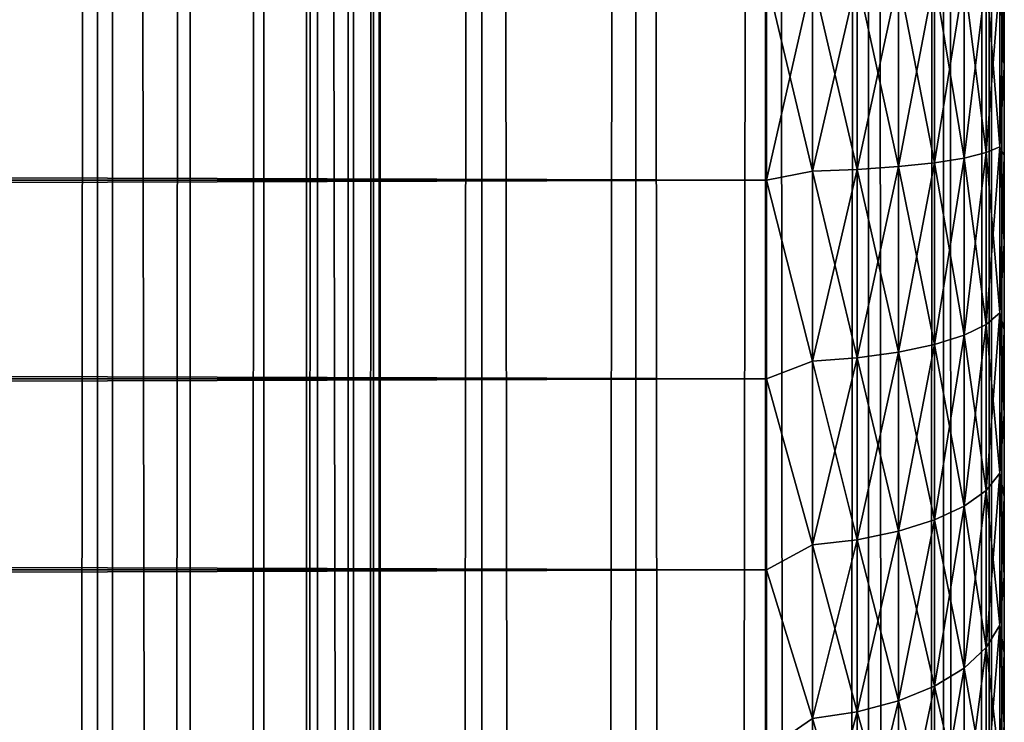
# Model space of a CAD drawing. Extents: x -265 to 265, y 0 to 1027.
# Tile 269 of 295: x 256.72 to 265, y 853.74 to 859.65. Entities that reach past the tile are written whole.
import ezdxf

# ---------------------------------------------------------------- set-up
doc = ezdxf.new("R2010")
doc.units = 0
doc.header["$LTSCALE"] = 41.718519
for name, color, linetype in [('103', 7, 'CONTINUOUS'), ('104', 7, 'CONTINUOUS'), ('12', 7, 'CONTINUOUS'), ('16', 7, 'CONTINUOUS'), ('9', 7, 'CONTINUOUS')]:
    doc.layers.add(name, color=color, linetype=linetype)

msp = doc.modelspace()

# ---------------------------------------------------------------- linework, layer by layer
at = {"layer": '103', "color": 7, "linetype": 'CONTINUOUS'}
for points in [[(255.7403, 1, 13.8582), (257.5, 1, 12.9904), (255.7403, 1019, 13.8582), (255.7403, 1, 13.8582)], [(255.7403, 1019, 13.8582), (257.5, 1, 12.9904), (257.5, 1019, 12.9904), (255.7403, 1019, 13.8582)], [(257.5, 1, 12.9904), (259.1314, 1, 11.9003), (257.5, 1019, 12.9904), (257.5, 1, 12.9904)], [(257.5, 1019, 12.9904), (259.1314, 1, 11.9003), (259.1314, 1019, 11.9003), (257.5, 1019, 12.9904)], [(259.1314, 1, 11.9003), (260.6066, 1, 10.6066), (259.1314, 1019, 11.9003), (259.1314, 1, 11.9003)], [(259.1314, 1019, 11.9003), (260.6066, 1, 10.6066), (260.6066, 1019, 10.6066), (259.1314, 1019, 11.9003)], [(260.6066, 1, 10.6066), (261.9003, 1, 9.1314), (260.6066, 1019, 10.6066), (260.6066, 1, 10.6066)], [(260.6066, 1019, 10.6066), (261.9003, 1, 9.1314), (261.9003, 1019, 9.1314), (260.6066, 1019, 10.6066)], [(261.9003, 1, 9.1314), (262.9904, 1, 7.5), (261.9003, 1019, 9.1314), (261.9003, 1, 9.1314)], [(261.9003, 1019, 9.1314), (262.9904, 1, 7.5), (262.9904, 1019, 7.5), (261.9003, 1019, 9.1314)], [(262.9904, 1, 7.5), (263.8582, 1, 5.7403), (262.9904, 1019, 7.5), (262.9904, 1, 7.5)], [(262.9904, 1019, 7.5), (263.8582, 1, 5.7403), (263.8582, 1019, 5.7403), (262.9904, 1019, 7.5)], [(263.8582, 1, 5.7403), (264.4889, 1, 3.8823), (263.8582, 1019, 5.7403), (263.8582, 1, 5.7403)], [(263.8582, 1019, 5.7403), (264.4889, 1, 3.8823), (264.4889, 1019, 3.8823), (263.8582, 1019, 5.7403)], [(264.4889, 1, 3.8823), (264.8717, 1, 1.9579), (264.4889, 1019, 3.8823), (264.4889, 1, 3.8823)], [(264.4889, 1019, 3.8823), (264.8717, 1, 1.9579), (264.8717, 1019, 1.9579), (264.4889, 1019, 3.8823)], [(264.8717, 1, 1.9579), (265, 1), (264.8717, 1019, 1.9579), (264.8717, 1, 1.9579)], [(264.8717, 1019, 1.9579), (265, 1), (265, 1019), (264.8717, 1019, 1.9579)]]:
    msp.add_3dface(points, dxfattribs=at)
at = {"layer": '104', "color": 7, "linetype": 'CONTINUOUS'}
for points in [[(260.6066, 1019, -10.6066), (260.6066, 1, -10.6066), (259.75, 20, -11.399), (260.6066, 1019, -10.6066)], [(259.75, 1000, -11.399), (260.6066, 1019, -10.6066), (259.75, 20, -11.399), (259.75, 1000, -11.399)], [(261.9003, 1, -9.1314), (260.6066, 1, -10.6066), (261.9003, 1019, -9.1314), (261.9003, 1, -9.1314)], [(261.9003, 1019, -9.1314), (260.6066, 1, -10.6066), (260.6066, 1019, -10.6066), (261.9003, 1019, -9.1314)], [(262.9904, 1, -7.5), (261.9003, 1, -9.1314), (262.9904, 1019, -7.5), (262.9904, 1, -7.5)], [(262.9904, 1019, -7.5), (261.9003, 1, -9.1314), (261.9003, 1019, -9.1314), (262.9904, 1019, -7.5)], [(263.8582, 1, -5.7403), (262.9904, 1, -7.5), (263.8582, 1019, -5.7403), (263.8582, 1, -5.7403)], [(263.8582, 1019, -5.7403), (262.9904, 1, -7.5), (262.9904, 1019, -7.5), (263.8582, 1019, -5.7403)], [(264.4889, 1, -3.8823), (263.8582, 1, -5.7403), (264.4889, 1019, -3.8823), (264.4889, 1, -3.8823)], [(264.4889, 1019, -3.8823), (263.8582, 1, -5.7403), (263.8582, 1019, -5.7403), (264.4889, 1019, -3.8823)], [(264.8717, 1, -1.9579), (264.4889, 1, -3.8823), (264.8717, 1019, -1.9579), (264.8717, 1, -1.9579)], [(264.8717, 1019, -1.9579), (264.4889, 1, -3.8823), (264.4889, 1019, -3.8823), (264.8717, 1019, -1.9579)], [(265, 1019), (265, 1), (264.8717, 1, -1.9579), (265, 1019)], [(265, 1019), (264.8717, 1, -1.9579), (264.8717, 1019, -1.9579), (265, 1019)], [(259.6951, 998.9668, -11.4457), (259.75, 1000, -11.399), (259.6951, 21.0333, -11.4457), (259.6951, 998.9668, -11.4457)], [(259.6951, 21.0333, -11.4457), (259.75, 1000, -11.399), (259.75, 20, -11.399), (259.6951, 21.0333, -11.4457)], [(259.525, 997.9175, -11.5877), (259.6951, 998.9668, -11.4457), (259.525, 22.0825, -11.5877), (259.525, 997.9175, -11.5877)], [(259.525, 22.0825, -11.5877), (259.6951, 998.9668, -11.4457), (259.6951, 21.0333, -11.4457), (259.525, 22.0825, -11.5877)], [(259.2244, 996.842, -11.8284), (259.525, 997.9175, -11.5877), (259.2244, 23.1581, -11.8284), (259.2244, 996.842, -11.8284)], [(259.2244, 23.1581, -11.8284), (259.525, 997.9175, -11.5877), (259.525, 22.0825, -11.5877), (259.2244, 23.1581, -11.8284)], [(258.7723, 995.7446, -12.1674), (259.2244, 996.842, -11.8284), (258.7723, 24.2554, -12.1674), (258.7723, 995.7446, -12.1674)], [(258.7723, 24.2554, -12.1674), (259.2244, 996.842, -11.8284), (259.2244, 23.1581, -11.8284), (258.7723, 24.2554, -12.1674)], [(258.1533, 994.6534, -12.5906), (258.7723, 995.7446, -12.1674), (258.1533, 25.3466, -12.5906), (258.1533, 994.6534, -12.5906)], [(258.1533, 25.3466, -12.5906), (258.7723, 995.7446, -12.1674), (258.7723, 24.2554, -12.1674), (258.1533, 25.3466, -12.5906)], [(257.3737, 993.621, -13.0625), (258.1533, 994.6534, -12.5906), (257.3737, 26.379, -13.0625), (257.3737, 993.621, -13.0625)], [(257.3737, 26.379, -13.0625), (258.1533, 994.6534, -12.5906), (258.1533, 25.3466, -12.5906), (257.3737, 26.379, -13.0625)], [(256.4613, 992.6984, -13.537), (257.3737, 993.621, -13.0625), (256.4613, 27.3016, -13.537), (256.4613, 992.6984, -13.537)], [(256.4613, 27.3016, -13.537), (257.3737, 993.621, -13.0625), (257.3737, 26.379, -13.0625), (256.4613, 27.3016, -13.537)]]:
    msp.add_3dface(points, dxfattribs=at)
at = {"layer": '12', "color": 7, "linetype": 'CONTINUOUS'}
for points in [[(263, 860, 40), (-263, 860, 40), (-263, 858.2979, 39.8836), (263, 860, 40)], [(-263, 860, 15), (263, 860, 15), (263, 858.2979, 15.1164), (-263, 860, 15)], [(-263, 858.2979, 15.1164), (-263, 860, 15), (263, 858.2979, 15.1164), (-263, 858.2979, 15.1164)], [(263, 860, 40), (-263, 858.2979, 39.8836), (263, 858.2979, 39.8836), (263, 860, 40)], [(-263, 856.6275, 15.4635), (-263, 858.2979, 15.1164), (263, 856.6275, 15.4635), (-263, 856.6275, 15.4635)], [(263, 856.6275, 15.4635), (-263, 858.2979, 15.1164), (263, 858.2979, 15.1164), (263, 856.6275, 15.4635)], [(-263, 858.2979, 39.8836), (-263, 856.6275, 39.5365), (263, 858.2979, 39.8836), (-263, 858.2979, 39.8836)], [(263, 858.2979, 39.8836), (-263, 856.6275, 39.5365), (263, 856.6275, 39.5365), (263, 858.2979, 39.8836)], [(-263, 855.02, 16.0349), (-263, 856.6275, 15.4635), (263, 855.02, 16.0349), (-263, 855.02, 16.0349)], [(263, 855.02, 16.0349), (-263, 856.6275, 15.4635), (263, 856.6275, 15.4635), (263, 855.02, 16.0349)], [(-263, 856.6275, 39.5365), (-263, 855.02, 38.9651), (263, 856.6275, 39.5365), (-263, 856.6275, 39.5365)], [(263, 856.6275, 39.5365), (-263, 855.02, 38.9651), (263, 855.02, 38.9651), (263, 856.6275, 39.5365)], [(-263, 853.5052, 16.8198), (-263, 855.02, 16.0349), (263, 853.5052, 16.8198), (-263, 853.5052, 16.8198)], [(263, 853.5052, 16.8198), (-263, 855.02, 16.0349), (263, 855.02, 16.0349), (263, 853.5052, 16.8198)], [(-263, 855.02, 38.9651), (-263, 853.5052, 38.1802), (263, 855.02, 38.9651), (-263, 855.02, 38.9651)], [(263, 855.02, 38.9651), (-263, 853.5052, 38.1802), (263, 853.5052, 38.1802), (263, 855.02, 38.9651)]]:
    msp.add_3dface(points, dxfattribs=at)
at = {"layer": '16', "color": 7, "linetype": 'CONTINUOUS'}
for points in [[(263, 858.2979, 15.1164), (263, 860, 15), (263.3879, 858.3734, 15.1446), (263, 858.2979, 15.1164)], [(263, 860, 15), (263.3879, 860, 15.038), (263.3879, 858.3734, 15.1446), (263, 860, 15)], [(263, 860, 40), (263, 858.2979, 39.8836), (263.3879, 860, 39.962), (263, 860, 40)], [(263, 858.2979, 39.8836), (263.3879, 858.3734, 39.8554), (263.3879, 860, 39.962), (263, 858.2979, 39.8836)], [(263.7636, 860, 15.1515), (263.7636, 858.3882, 15.2571), (263.3879, 860, 15.038), (263.7636, 860, 15.1515)], [(263.3879, 860, 15.038), (263.7636, 858.3882, 15.2571), (263.3879, 858.3734, 15.1446), (263.3879, 860, 15.038)], [(263.7636, 858.3882, 39.7429), (263.7636, 860, 39.8485), (263.3879, 858.3734, 39.8554), (263.7636, 858.3882, 39.7429)], [(263.3879, 858.3734, 39.8554), (263.7636, 860, 39.8485), (263.3879, 860, 39.962), (263.3879, 858.3734, 39.8554)], [(264.1098, 860, 15.3362), (264.1098, 858.4123, 15.4403), (263.7636, 860, 15.1515), (264.1098, 860, 15.3362)], [(263.7636, 860, 15.1515), (264.1098, 858.4123, 15.4403), (263.7636, 858.3882, 15.2571), (263.7636, 860, 15.1515)], [(264.1098, 858.4123, 39.5597), (264.1098, 860, 39.6638), (263.7636, 858.3882, 39.7429), (264.1098, 858.4123, 39.5597)], [(263.7636, 858.3882, 39.7429), (264.1098, 860, 39.6638), (263.7636, 860, 39.8485), (263.7636, 858.3882, 39.7429)], [(264.4134, 860, 15.585), (264.4134, 858.4448, 15.6869), (264.1098, 860, 15.3362), (264.4134, 860, 15.585)], [(264.1098, 860, 15.3362), (264.4134, 858.4448, 15.6869), (264.1098, 858.4123, 15.4403), (264.1098, 860, 15.3362)], [(264.4134, 858.4448, 39.3131), (264.4134, 860, 39.415), (264.1098, 858.4123, 39.5597), (264.4134, 858.4448, 39.3131)], [(264.1098, 858.4123, 39.5597), (264.4134, 860, 39.415), (264.1098, 860, 39.6638), (264.1098, 858.4123, 39.5597)], [(264.6625, 860, 15.8882), (264.6625, 858.4844, 15.9875), (264.4134, 860, 15.585), (264.6625, 860, 15.8882)], [(264.4134, 860, 15.585), (264.6625, 858.4844, 15.9875), (264.4134, 858.4448, 15.6869), (264.4134, 860, 15.585)], [(264.6625, 858.4844, 39.0125), (264.6625, 860, 39.1118), (264.4134, 858.4448, 39.3131), (264.6625, 858.4844, 39.0125)], [(264.4134, 858.4448, 39.3131), (264.6625, 860, 39.1118), (264.4134, 860, 39.415), (264.4134, 858.4448, 39.3131)], [(264.8476, 860, 16.2343), (264.8476, 858.5295, 16.3307), (264.6625, 860, 15.8882), (264.8476, 860, 16.2343)], [(264.6625, 860, 15.8882), (264.8476, 858.5295, 16.3307), (264.6625, 858.4844, 15.9875), (264.6625, 860, 15.8882)], [(264.8476, 858.5295, 38.6693), (264.8476, 860, 38.7657), (264.6625, 858.4844, 39.0125), (264.8476, 858.5295, 38.6693)], [(264.6625, 858.4844, 39.0125), (264.8476, 860, 38.7657), (264.6625, 860, 39.1118), (264.6625, 858.4844, 39.0125)], [(264.9616, 860, 16.6098), (264.9616, 858.5785, 16.703), (264.8476, 860, 16.2343), (264.9616, 860, 16.6098)], [(264.8476, 860, 16.2343), (264.9616, 858.5785, 16.703), (264.8476, 858.5295, 16.3307), (264.8476, 860, 16.2343)], [(264.9616, 858.5785, 38.297), (264.9616, 860, 38.3902), (264.8476, 858.5295, 38.6693), (264.9616, 858.5785, 38.297)], [(264.8476, 858.5295, 38.6693), (264.9616, 860, 38.3902), (264.8476, 860, 38.7657), (264.8476, 858.5295, 38.6693)], [(265, 859.251, 37.9733), (265, 860, 38), (264.9616, 858.5785, 38.297), (265, 859.251, 37.9733)], [(264.9616, 858.5785, 38.297), (265, 860, 38), (264.9616, 860, 38.3902), (264.9616, 858.5785, 38.297)], [(265, 860, 17), (265, 859.251, 17.0267), (264.9616, 860, 16.6098), (265, 860, 17)], [(264.9616, 860, 16.6098), (265, 859.251, 17.0267), (264.9616, 858.5785, 16.703), (264.9616, 860, 16.6098)], [(265, 859.251, 17.0267), (265, 858.5057, 17.1069), (264.9616, 858.5785, 16.703), (265, 859.251, 17.0267)], [(265, 858.5057, 37.8931), (265, 859.251, 37.9733), (264.9616, 858.5785, 38.297), (265, 858.5057, 37.8931)], [(264.8476, 858.5295, 16.3307), (264.8476, 857.0842, 16.6181), (264.6625, 858.4844, 15.9875), (264.8476, 858.5295, 16.3307)], [(264.8476, 857.0842, 38.3819), (264.8476, 858.5295, 38.6693), (264.6625, 856.9946, 38.7161), (264.8476, 857.0842, 38.3819)], [(264.6625, 856.9946, 38.7161), (264.8476, 858.5295, 38.6693), (264.6625, 858.4844, 39.0125), (264.6625, 856.9946, 38.7161)], [(264.9616, 858.5785, 16.703), (264.9616, 857.1814, 16.9809), (264.8476, 858.5295, 16.3307), (264.9616, 858.5785, 16.703)], [(264.9616, 857.1814, 38.0191), (264.9616, 858.5785, 38.297), (264.8476, 857.0842, 38.3819), (264.9616, 857.1814, 38.0191)], [(264.8476, 857.0842, 38.3819), (264.9616, 858.5785, 38.297), (264.8476, 858.5295, 38.6693), (264.8476, 857.0842, 38.3819)], [(264.8476, 858.5295, 16.3307), (264.9616, 857.1814, 16.9809), (264.8476, 857.0842, 16.6181), (264.8476, 858.5295, 16.3307)], [(265, 858.5057, 17.1069), (265, 857.7681, 17.2399), (264.9616, 858.5785, 16.703), (265, 858.5057, 17.1069)], [(264.9616, 858.5785, 16.703), (265, 857.7681, 17.2399), (264.9616, 857.1814, 16.9809), (264.9616, 858.5785, 16.703)], [(264.9616, 857.1814, 38.0191), (265, 858.5057, 37.8931), (264.9616, 858.5785, 38.297), (264.9616, 857.1814, 38.0191)], [(264.4134, 858.4448, 15.6869), (264.4134, 856.9162, 15.9909), (264.1098, 858.4123, 15.4403), (264.4134, 858.4448, 15.6869)], [(264.4134, 856.9162, 39.0091), (264.4134, 858.4448, 39.3131), (264.1098, 856.8518, 39.2493), (264.4134, 856.9162, 39.0091)], [(264.1098, 856.8518, 39.2493), (264.4134, 858.4448, 39.3131), (264.1098, 858.4123, 39.5597), (264.1098, 856.8518, 39.2493)], [(264.6625, 858.4844, 15.9875), (264.6625, 856.9946, 16.2839), (264.4134, 858.4448, 15.6869), (264.6625, 858.4844, 15.9875)], [(264.6625, 856.9946, 38.7161), (264.6625, 858.4844, 39.0125), (264.4134, 856.9162, 39.0091), (264.6625, 856.9946, 38.7161)], [(264.4134, 856.9162, 39.0091), (264.6625, 858.4844, 39.0125), (264.4134, 858.4448, 39.3131), (264.4134, 856.9162, 39.0091)], [(264.4134, 858.4448, 15.6869), (264.6625, 856.9946, 16.2839), (264.4134, 856.9162, 15.9909), (264.4134, 858.4448, 15.6869)], [(264.6625, 858.4844, 15.9875), (264.8476, 857.0842, 16.6181), (264.6625, 856.9946, 16.2839), (264.6625, 858.4844, 15.9875)], [(265, 857.7681, 37.7601), (265, 858.5057, 37.8931), (264.9616, 857.1814, 38.0191), (265, 857.7681, 37.7601)], [(263, 858.2979, 39.8836), (263.3879, 856.7746, 39.5374), (263.3879, 858.3734, 39.8554), (263, 858.2979, 39.8836)], [(263, 858.2979, 15.1164), (263.3879, 858.3734, 15.1446), (263.3879, 856.7746, 15.4626), (263, 858.2979, 15.1164)], [(263.7636, 858.3882, 15.2571), (263.7636, 856.804, 15.5723), (263.3879, 858.3734, 15.1446), (263.7636, 858.3882, 15.2571)], [(263.7636, 856.804, 39.4277), (263.7636, 858.3882, 39.7429), (263.3879, 856.7746, 39.5374), (263.7636, 856.804, 39.4277)], [(263.3879, 856.7746, 39.5374), (263.7636, 858.3882, 39.7429), (263.3879, 858.3734, 39.8554), (263.3879, 856.7746, 39.5374)], [(263.3879, 858.3734, 15.1446), (263.7636, 856.804, 15.5723), (263.3879, 856.7746, 15.4626), (263.3879, 858.3734, 15.1446)], [(264.1098, 858.4123, 15.4403), (264.1098, 856.8518, 15.7507), (263.7636, 858.3882, 15.2571), (264.1098, 858.4123, 15.4403)], [(264.1098, 856.8518, 39.2493), (264.1098, 858.4123, 39.5597), (263.7636, 856.804, 39.4277), (264.1098, 856.8518, 39.2493)], [(263.7636, 856.804, 39.4277), (264.1098, 858.4123, 39.5597), (263.7636, 858.3882, 39.7429), (263.7636, 856.804, 39.4277)], [(263.7636, 858.3882, 15.2571), (264.1098, 856.8518, 15.7507), (263.7636, 856.804, 15.5723), (263.7636, 858.3882, 15.2571)], [(264.1098, 858.4123, 15.4403), (264.4134, 856.9162, 15.9909), (264.1098, 856.8518, 15.7507), (264.1098, 858.4123, 15.4403)], [(263, 858.2979, 39.8836), (263, 856.6275, 39.5365), (263.3879, 856.7746, 39.5374), (263, 858.2979, 39.8836)], [(263, 856.6275, 15.4635), (263, 858.2979, 15.1164), (263.3879, 856.7746, 15.4626), (263, 856.6275, 15.4635)], [(265, 857.7681, 17.2399), (265, 857.0419, 17.4253), (264.9616, 857.1814, 16.9809), (265, 857.7681, 17.2399)], [(265, 857.0419, 37.5747), (265, 857.7681, 37.7601), (264.9616, 857.1814, 38.0191), (265, 857.0419, 37.5747)], [(264.9616, 857.1814, 16.9809), (264.9616, 855.8325, 17.4388), (264.8476, 857.0842, 16.6181), (264.9616, 857.1814, 16.9809)], [(264.9616, 855.8325, 37.5612), (264.9616, 857.1814, 38.0191), (264.8476, 855.6888, 37.9082), (264.9616, 855.8325, 37.5612)], [(264.8476, 855.6888, 37.9082), (264.9616, 857.1814, 38.0191), (264.8476, 857.0842, 38.3819), (264.8476, 855.6888, 37.9082)], [(265, 857.0419, 17.4253), (265, 856.3307, 17.662), (264.9616, 857.1814, 16.9809), (265, 857.0419, 17.4253)], [(264.9616, 857.1814, 16.9809), (265, 856.3307, 17.662), (264.9616, 855.8325, 17.4388), (264.9616, 857.1814, 16.9809)], [(264.9616, 855.8325, 37.5612), (265, 857.0419, 37.5747), (264.9616, 857.1814, 38.0191), (264.9616, 855.8325, 37.5612)], [(264.8476, 857.0842, 16.6181), (264.8476, 855.6888, 17.0918), (264.6625, 856.9946, 16.2839), (264.8476, 857.0842, 16.6181)], [(264.8476, 855.6888, 37.9082), (264.8476, 857.0842, 38.3819), (264.6625, 855.5564, 38.2279), (264.8476, 855.6888, 37.9082)], [(264.6625, 855.5564, 38.2279), (264.8476, 857.0842, 38.3819), (264.6625, 856.9946, 38.7161), (264.6625, 855.5564, 38.2279)], [(264.8476, 857.0842, 16.6181), (264.9616, 855.8325, 17.4388), (264.8476, 855.6888, 17.0918), (264.8476, 857.0842, 16.6181)], [(265, 856.3307, 37.338), (265, 857.0419, 37.5747), (264.9616, 855.8325, 37.5612), (265, 856.3307, 37.338)], [(264.6625, 856.9946, 16.2839), (264.6625, 855.5564, 16.7721), (264.4134, 856.9162, 15.9909), (264.6625, 856.9946, 16.2839)], [(264.6625, 855.5564, 38.2279), (264.6625, 856.9946, 38.7161), (264.4134, 855.4403, 38.5081), (264.6625, 855.5564, 38.2279)], [(264.4134, 855.4403, 38.5081), (264.6625, 856.9946, 38.7161), (264.4134, 856.9162, 39.0091), (264.4134, 855.4403, 38.5081)], [(264.6625, 856.9946, 16.2839), (264.8476, 855.6888, 17.0918), (264.6625, 855.5564, 16.7721), (264.6625, 856.9946, 16.2839)], [(264.4134, 856.9162, 15.9909), (264.4134, 855.4403, 16.4919), (264.1098, 856.8518, 15.7507), (264.4134, 856.9162, 15.9909)], [(264.4134, 855.4403, 38.5081), (264.4134, 856.9162, 39.0091), (264.1098, 855.3451, 38.7379), (264.4134, 855.4403, 38.5081)], [(264.1098, 855.3451, 38.7379), (264.4134, 856.9162, 39.0091), (264.1098, 856.8518, 39.2493), (264.1098, 855.3451, 38.7379)], [(264.4134, 856.9162, 15.9909), (264.6625, 855.5564, 16.7721), (264.4134, 855.4403, 16.4919), (264.4134, 856.9162, 15.9909)], [(263.7636, 856.804, 15.5723), (263.7636, 855.2744, 16.0915), (263.3879, 856.7746, 15.4626), (263.7636, 856.804, 15.5723)], [(263.7636, 855.2744, 38.9085), (263.7636, 856.804, 39.4277), (263.3879, 855.231, 39.0134), (263.7636, 855.2744, 38.9085)], [(263.3879, 855.231, 39.0134), (263.7636, 856.804, 39.4277), (263.3879, 856.7746, 39.5374), (263.3879, 855.231, 39.0134)], [(264.1098, 856.8518, 15.7507), (264.1098, 855.3451, 16.2621), (263.7636, 856.804, 15.5723), (264.1098, 856.8518, 15.7507)], [(264.1098, 855.3451, 38.7379), (264.1098, 856.8518, 39.2493), (263.7636, 855.2744, 38.9085), (264.1098, 855.3451, 38.7379)], [(263.7636, 855.2744, 38.9085), (264.1098, 856.8518, 39.2493), (263.7636, 856.804, 39.4277), (263.7636, 855.2744, 38.9085)], [(263.7636, 856.804, 15.5723), (264.1098, 855.3451, 16.2621), (263.7636, 855.2744, 16.0915), (263.7636, 856.804, 15.5723)], [(264.1098, 856.8518, 15.7507), (264.4134, 855.4403, 16.4919), (264.1098, 855.3451, 16.2621), (264.1098, 856.8518, 15.7507)], [(263, 856.6275, 39.5365), (263.3879, 855.231, 39.0134), (263.3879, 856.7746, 39.5374), (263, 856.6275, 39.5365)], [(263, 856.6275, 15.4635), (263.3879, 856.7746, 15.4626), (263.3879, 855.231, 15.9866), (263, 856.6275, 15.4635)], [(263.3879, 856.7746, 15.4626), (263.7636, 855.2744, 16.0915), (263.3879, 855.231, 15.9866), (263.3879, 856.7746, 15.4626)], [(263, 856.6275, 39.5365), (263, 855.02, 38.9651), (263.3879, 855.231, 39.0134), (263, 856.6275, 39.5365)], [(263, 855.02, 16.0349), (263, 856.6275, 15.4635), (263.3879, 855.231, 15.9866), (263, 855.02, 16.0349)], [(265, 856.3307, 17.662), (265, 855.6382, 17.9488), (264.9616, 855.8325, 17.4388), (265, 856.3307, 17.662)], [(265, 855.6382, 37.0512), (265, 856.3307, 37.338), (264.9616, 855.8325, 37.5612), (265, 855.6382, 37.0512)], [(264.9616, 855.8325, 17.4388), (264.9616, 854.5549, 18.0688), (264.8476, 855.6888, 17.0918), (264.9616, 855.8325, 17.4388)], [(264.9616, 854.5549, 36.9312), (264.9616, 855.8325, 37.5612), (264.8476, 854.3671, 37.2564), (264.9616, 854.5549, 36.9312)], [(264.8476, 854.3671, 37.2564), (264.9616, 855.8325, 37.5612), (264.8476, 855.6888, 37.9082), (264.8476, 854.3671, 37.2564)], [(265, 855.6382, 17.9488), (265, 854.9679, 18.2844), (264.9616, 855.8325, 17.4388), (265, 855.6382, 17.9488)], [(264.9616, 855.8325, 17.4388), (265, 854.9679, 18.2844), (264.9616, 854.5549, 18.0688), (264.9616, 855.8325, 17.4388)], [(264.9616, 854.5549, 36.9312), (265, 855.6382, 37.0512), (264.9616, 855.8325, 37.5612), (264.9616, 854.5549, 36.9312)], [(264.8476, 855.6888, 17.0918), (264.8476, 854.3671, 17.7436), (264.6625, 855.5564, 16.7721), (264.8476, 855.6888, 17.0918)], [(264.8476, 854.3671, 37.2564), (264.8476, 855.6888, 37.9082), (264.6625, 854.1941, 37.5561), (264.8476, 854.3671, 37.2564)], [(264.6625, 854.1941, 37.5561), (264.8476, 855.6888, 37.9082), (264.6625, 855.5564, 38.2279), (264.6625, 854.1941, 37.5561)], [(264.8476, 855.6888, 17.0918), (264.9616, 854.5549, 18.0688), (264.8476, 854.3671, 17.7436), (264.8476, 855.6888, 17.0918)], [(265, 854.9679, 36.7156), (265, 855.6382, 37.0512), (264.9616, 854.5549, 36.9312), (265, 854.9679, 36.7156)], [(264.6625, 855.5564, 16.7721), (264.6625, 854.1941, 17.4439), (264.4134, 855.4403, 16.4919), (264.6625, 855.5564, 16.7721)], [(264.6625, 854.1941, 37.5561), (264.6625, 855.5564, 38.2279), (264.4134, 854.0425, 37.8187), (264.6625, 854.1941, 37.5561)], [(264.4134, 854.0425, 37.8187), (264.6625, 855.5564, 38.2279), (264.4134, 855.4403, 38.5081), (264.4134, 854.0425, 37.8187)], [(264.6625, 855.5564, 16.7721), (264.8476, 854.3671, 17.7436), (264.6625, 854.1941, 17.4439), (264.6625, 855.5564, 16.7721)], [(264.4134, 855.4403, 16.4919), (264.4134, 854.0425, 17.1813), (264.1098, 855.3451, 16.2621), (264.4134, 855.4403, 16.4919)], [(264.4134, 854.0425, 37.8187), (264.4134, 855.4403, 38.5081), (264.1098, 853.9181, 38.0342), (264.4134, 854.0425, 37.8187)], [(264.1098, 853.9181, 38.0342), (264.4134, 855.4403, 38.5081), (264.1098, 855.3451, 38.7379), (264.1098, 853.9181, 38.0342)], [(264.4134, 855.4403, 16.4919), (264.6625, 854.1941, 17.4439), (264.4134, 854.0425, 17.1813), (264.4134, 855.4403, 16.4919)], [(264.1098, 855.3451, 16.2621), (264.1098, 853.9181, 16.9658), (263.7636, 855.2744, 16.0915), (264.1098, 855.3451, 16.2621)], [(264.1098, 853.9181, 38.0342), (264.1098, 855.3451, 38.7379), (263.7636, 853.8257, 38.1941), (264.1098, 853.9181, 38.0342)], [(263.7636, 853.8257, 38.1941), (264.1098, 855.3451, 38.7379), (263.7636, 855.2744, 38.9085), (263.7636, 853.8257, 38.1941)], [(264.1098, 855.3451, 16.2621), (264.4134, 854.0425, 17.1813), (264.1098, 853.9181, 16.9658), (264.1098, 855.3451, 16.2621)], [(263, 855.02, 38.9651), (263.3879, 853.769, 38.2924), (263.3879, 855.231, 39.0134), (263, 855.02, 38.9651)], [(263, 855.02, 16.0349), (263.3879, 855.231, 15.9866), (263.3879, 853.769, 16.7076), (263, 855.02, 16.0349)], [(263.7636, 855.2744, 16.0915), (263.7636, 853.8257, 16.8059), (263.3879, 855.231, 15.9866), (263.7636, 855.2744, 16.0915)], [(263.7636, 853.8257, 38.1941), (263.7636, 855.2744, 38.9085), (263.3879, 853.769, 38.2924), (263.7636, 853.8257, 38.1941)], [(263.3879, 853.769, 38.2924), (263.7636, 855.2744, 38.9085), (263.3879, 855.231, 39.0134), (263.3879, 853.769, 38.2924)], [(263.3879, 855.231, 15.9866), (263.7636, 853.8257, 16.8059), (263.3879, 853.769, 16.7076), (263.3879, 855.231, 15.9866)], [(263.7636, 855.2744, 16.0915), (264.1098, 853.9181, 16.9658), (263.7636, 853.8257, 16.8059), (263.7636, 855.2744, 16.0915)], [(263, 855.02, 38.9651), (263, 853.5052, 38.1802), (263.3879, 853.769, 38.2924), (263, 855.02, 38.9651)], [(263, 853.5052, 16.8198), (263, 855.02, 16.0349), (263.3879, 853.769, 16.7076), (263, 853.5052, 16.8198)], [(265, 854.9679, 18.2844), (265, 854.3233, 18.6668), (264.9616, 854.5549, 18.0688), (265, 854.9679, 18.2844)], [(265, 854.3233, 36.3332), (265, 854.9679, 36.7156), (264.9616, 854.5549, 36.9312), (265, 854.3233, 36.3332)], [(264.9616, 854.5549, 18.0688), (264.9616, 853.3705, 18.8602), (264.8476, 854.3671, 17.7436), (264.9616, 854.5549, 18.0688)], [(264.9616, 853.3705, 36.1398), (264.9616, 854.5549, 36.9312), (264.8476, 853.1419, 36.4377), (264.9616, 853.3705, 36.1398)], [(264.8476, 853.1419, 36.4377), (264.9616, 854.5549, 36.9312), (264.8476, 854.3671, 37.2564), (264.8476, 853.1419, 36.4377)], [(265, 854.3233, 18.6668), (265, 853.7076, 19.0943), (264.9616, 854.5549, 18.0688), (265, 854.3233, 18.6668)], [(264.9616, 854.5549, 18.0688), (265, 853.7076, 19.0943), (264.9616, 853.3705, 18.8602), (264.9616, 854.5549, 18.0688)], [(264.9616, 853.3705, 36.1398), (265, 854.3233, 36.3332), (264.9616, 854.5549, 36.9312), (264.9616, 853.3705, 36.1398)], [(264.8476, 854.3671, 17.7436), (264.8476, 853.1419, 18.5623), (264.6625, 854.1941, 17.4439), (264.8476, 854.3671, 17.7436)], [(264.8476, 853.1419, 36.4377), (264.8476, 854.3671, 37.2564), (264.6625, 852.9312, 36.7123), (264.8476, 853.1419, 36.4377)], [(264.6625, 852.9312, 36.7123), (264.8476, 854.3671, 37.2564), (264.6625, 854.1941, 37.5561), (264.6625, 852.9312, 36.7123)], [(264.8476, 854.3671, 17.7436), (264.9616, 853.3705, 18.8602), (264.8476, 853.1419, 18.5623), (264.8476, 854.3671, 17.7436)], [(265, 853.7076, 35.9057), (265, 854.3233, 36.3332), (264.9616, 853.3705, 36.1398), (265, 853.7076, 35.9057)], [(264.6625, 854.1941, 17.4439), (264.6625, 852.9312, 18.2877), (264.4134, 854.0425, 17.1813), (264.6625, 854.1941, 17.4439)], [(264.6625, 852.9312, 36.7123), (264.6625, 854.1941, 37.5561), (264.4134, 852.7466, 36.9528), (264.6625, 852.9312, 36.7123)], [(264.4134, 852.7466, 36.9528), (264.6625, 854.1941, 37.5561), (264.4134, 854.0425, 37.8187), (264.4134, 852.7466, 36.9528)], [(264.6625, 854.1941, 17.4439), (264.8476, 853.1419, 18.5623), (264.6625, 852.9312, 18.2877), (264.6625, 854.1941, 17.4439)], [(264.4134, 854.0425, 17.1813), (264.4134, 852.7466, 18.0472), (264.1098, 853.9181, 16.9658), (264.4134, 854.0425, 17.1813)], [(264.4134, 852.7466, 36.9528), (264.4134, 854.0425, 37.8187), (264.1098, 852.5951, 37.1502), (264.4134, 852.7466, 36.9528)], [(264.1098, 852.5951, 37.1502), (264.4134, 854.0425, 37.8187), (264.1098, 853.9181, 38.0342), (264.1098, 852.5951, 37.1502)], [(264.4134, 854.0425, 17.1813), (264.6625, 852.9312, 18.2877), (264.4134, 852.7466, 18.0472), (264.4134, 854.0425, 17.1813)], [(264.1098, 853.9181, 16.9658), (264.1098, 852.5951, 17.8498), (263.7636, 853.8257, 16.8059), (264.1098, 853.9181, 16.9658)], [(264.1098, 852.5951, 37.1502), (264.1098, 853.9181, 38.0342), (263.7636, 852.4827, 37.2967), (264.1098, 852.5951, 37.1502)], [(263.7636, 852.4827, 37.2967), (264.1098, 853.9181, 38.0342), (263.7636, 853.8257, 38.1941), (263.7636, 852.4827, 37.2967)], [(264.1098, 853.9181, 16.9658), (264.4134, 852.7466, 18.0472), (264.1098, 852.5951, 17.8498), (264.1098, 853.9181, 16.9658)], [(263.7636, 853.8257, 16.8059), (263.7636, 852.4827, 17.7033), (263.3879, 853.769, 16.7076), (263.7636, 853.8257, 16.8059)], [(263.7636, 852.4827, 37.2967), (263.7636, 853.8257, 38.1941), (263.3879, 852.4136, 37.3868), (263.7636, 852.4827, 37.2967)], [(263.3879, 852.4136, 37.3868), (263.7636, 853.8257, 38.1941), (263.3879, 853.769, 38.2924), (263.3879, 852.4136, 37.3868)], [(263.7636, 853.8257, 16.8059), (264.1098, 852.5951, 17.8498), (263.7636, 852.4827, 17.7033), (263.7636, 853.8257, 16.8059)], [(263, 853.5052, 38.1802), (263.3879, 852.4136, 37.3868), (263.3879, 853.769, 38.2924), (263, 853.5052, 38.1802)], [(263, 853.5052, 16.8198), (263.3879, 853.769, 16.7076), (263.3879, 852.4136, 17.6132), (263, 853.5052, 16.8198)], [(263.3879, 853.769, 16.7076), (263.7636, 852.4827, 17.7033), (263.3879, 852.4136, 17.6132), (263.3879, 853.769, 16.7076)]]:
    msp.add_3dface(points, dxfattribs=at)
at = {"layer": '9', "color": 7, "linetype": 'CONTINUOUS'}
for points in [[(265, 860, 17), (265, 860, 38), (265, 859.251, 37.9733), (265, 860, 17)], [(265, 859.251, 17.0267), (265, 860, 17), (265, 859.251, 37.9733), (265, 859.251, 17.0267)], [(265, 858.5057, 17.1069), (265, 859.251, 17.0267), (265, 858.5057, 37.8931), (265, 858.5057, 17.1069)], [(265, 858.5057, 37.8931), (265, 859.251, 17.0267), (265, 859.251, 37.9733), (265, 858.5057, 37.8931)], [(265, 857.7681, 17.2399), (265, 858.5057, 17.1069), (265, 857.7681, 37.7601), (265, 857.7681, 17.2399)], [(265, 857.7681, 37.7601), (265, 858.5057, 17.1069), (265, 858.5057, 37.8931), (265, 857.7681, 37.7601)], [(265, 857.0419, 17.4253), (265, 857.7681, 17.2399), (265, 857.0419, 37.5747), (265, 857.0419, 17.4253)], [(265, 857.0419, 37.5747), (265, 857.7681, 17.2399), (265, 857.7681, 37.7601), (265, 857.0419, 37.5747)], [(265, 856.3307, 17.662), (265, 857.0419, 17.4253), (265, 856.3307, 37.338), (265, 856.3307, 17.662)], [(265, 856.3307, 37.338), (265, 857.0419, 17.4253), (265, 857.0419, 37.5747), (265, 856.3307, 37.338)], [(265, 855.6382, 17.9488), (265, 856.3307, 17.662), (265, 855.6382, 37.0512), (265, 855.6382, 17.9488)], [(265, 855.6382, 37.0512), (265, 856.3307, 17.662), (265, 856.3307, 37.338), (265, 855.6382, 37.0512)], [(265, 854.9679, 18.2844), (265, 855.6382, 17.9488), (265, 854.9679, 36.7156), (265, 854.9679, 18.2844)], [(265, 854.9679, 36.7156), (265, 855.6382, 17.9488), (265, 855.6382, 37.0512), (265, 854.9679, 36.7156)], [(265, 854.3233, 18.6668), (265, 854.9679, 18.2844), (265, 854.3233, 36.3332), (265, 854.3233, 18.6668)], [(265, 854.3233, 36.3332), (265, 854.9679, 18.2844), (265, 854.9679, 36.7156), (265, 854.3233, 36.3332)], [(265, 853.7076, 19.0943), (265, 854.3233, 18.6668), (265, 853.7076, 35.9057), (265, 853.7076, 19.0943)], [(265, 853.7076, 35.9057), (265, 854.3233, 18.6668), (265, 854.3233, 36.3332), (265, 853.7076, 35.9057)]]:
    msp.add_3dface(points, dxfattribs=at)

doc.saveas('drawing.dxf')
